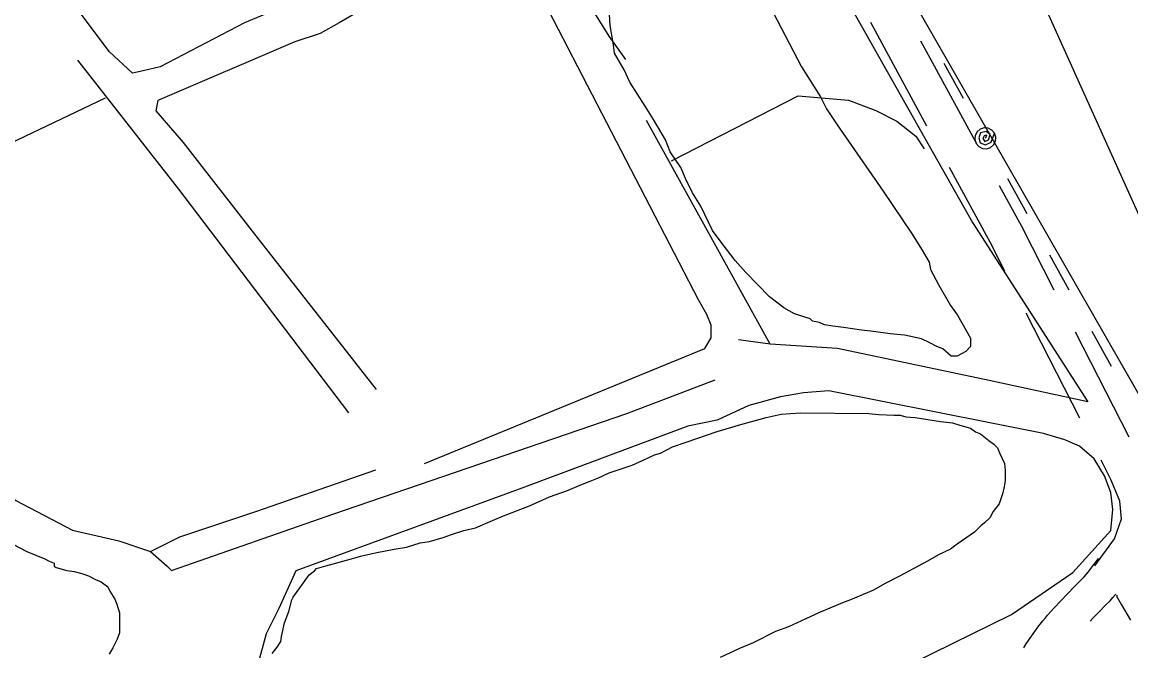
# Model space of a CAD drawing. Extents: x 3172231 to 3210228, y 940198 to 965780.
# Drawn here: x 3182411 to 3183353, y 953777 to 954311 of the extents above; entities that cross this region are included whole.
import ezdxf

# ---------------------------------------------------------------- set-up
doc = ezdxf.new("R2010")
doc.units = 0
for name, color, linetype in [('V-ROAD-CNTR', 7, 'Continuous'), ('V-SITE-VEGE', 7, 'Continuous'), ('V-TOPO-SHOR', 7, 'Continuous'), ('V-UTIL-LINE', 7, 'Continuous')]:
    doc.layers.add(name, color=color, linetype=linetype)

msp = doc.modelspace()

# ---------------------------------------------------------------- linework, layer by layer
at = {"layer": 'V-ROAD-CNTR'}
for p, q in [((3183309.417, 953974.312), (3183264.014, 954063.41)), ((3183351.285, 953958.228), (3183305.881, 954047.326))]:
    msp.add_line(p, q, dxfattribs=at)
for points in [[(3183179.532, 954222.335), (3183151.067, 954274.582), (3183131.874, 954310.248)], [(3183222.222, 954206.684), (3183177.448, 954288.867), (3183174.41, 954294.514)], [(3183245.852, 954099.05), (3183233.59, 954123.111), (3183198.669, 954187.21)], [(3183287.719, 954082.965), (3183260.132, 954137.101), (3183241.359, 954171.559)], [(3183322.127, 953848.721), (3183338.848, 953871.692), (3183344.828, 953888.829), (3183343.613, 953903.856), (3183336.237, 953921.683), (3183327.579, 953938.673)], [(3183261.827, 953779.051), (3183262.178, 953779.629), (3183264.007, 953782.545), (3183265.884, 953785.434), (3183267.801, 953788.287), (3183269.762, 953791.116), (3183271.768, 953793.91), (3183273.809, 953796.667), (3183275.896, 953799.397), (3183278.021, 953802.088), (3183280.177, 953804.735), (3183282.049, 953806.971), (3183287.773, 953813.196), (3183293.355, 953819.162), (3183298.986, 953825.074), (3183304.663, 953830.93), (3183310.376, 953836.72), (3183313.213, 953839.556), (3183314.771, 953841.359), (3183316.575, 953843.516), (3183318.348, 953845.704), (3183320.088, 953847.923), (3183321.793, 953850.167), (3183323.462, 953852.438), (3183325.154, 953854.817), (3183325.048, 953854.668), (3183325.392, 953855.198)], [(3183318.3, 953801.854), (3183320.618, 953804.288), (3183326.111, 953809.954), (3183331.658, 953815.576), (3183335.195, 953819.112), (3183337.627, 953821.925), (3183339.739, 953824.45), (3183339.947, 953824.707)], [(3183341.169, 953823.874), (3183340.687, 953823.11), (3183345.017, 953815.626), (3183352.523, 953802.591)]]:
    msp.add_lwpolyline(points, dxfattribs=at)
at = {"layer": 'V-SITE-VEGE'}
for points in [[(3183031.958, 954351.488), (3183059, 954299.281), (3183073.025, 954272.663), (3183089.098, 954247.044), (3183094.101, 954236.809), (3183097.12, 954232.706), (3183103.151, 954223.482), (3183142.383, 954167.086), (3183166.514, 954131.208), (3183175.554, 954116.861), (3183181.577, 954106.617), (3183182.54, 954100.496), (3183189.552, 954087.186), (3183199.585, 954069.774), (3183205.627, 954061.567), (3183216.659, 954042.109), (3183216.596, 954034.976), (3183212.484, 954030.937), (3183205.313, 954026.927), (3183200.22, 954026.973), (3183193.142, 954033.151), (3183188.067, 954035.234), (3183181.981, 954038.345), (3183174.876, 954041.466), (3183160.64, 954044.651), (3183148.422, 954045.779), (3183134.178, 954047.946), (3183123.996, 954049.056), (3183108.734, 954051.231), (3183099.573, 954052.333), (3183092.45, 954053.416), (3183088.393, 954055.491), (3183082.29, 954056.564), (3183080.271, 954058.62), (3183067.061, 954062.815), (3183057.937, 954067.992), (3183045.795, 954077.271), (3183025.599, 954097.831), (3183016.523, 954108.102), (3183005.443, 954122.467), (3182997.392, 954133.747), (3182987.388, 954154.217), (3182980.357, 954165.489), (3182974.354, 954177.769), (3182970.361, 954186.977), (3182961.311, 954200.303), (3182957.327, 954210.529), (3182947.294, 954227.941), (3182940.263, 954239.213), (3182927.201, 954259.707), (3182922.198, 954269.943), (3182914.176, 954284.279), (3182913.222, 954291.421), (3182910.311, 954307.749), (3182909.42, 954322.024)], [(3182623.061, 953774.313), (3182627.374, 953779.758), (3182630.464, 953784.604), (3182631.114, 953788.866), (3182631.744, 953791.297), (3182633.655, 953800.421), (3182637.399, 953810.136), (3182639.924, 953819.862), (3182641.165, 953822.289), (3182654.743, 953841.057), (3182659.04, 953844.676), (3182660.885, 953846.486), (3182668.83, 953848.852), (3182692.654, 953855.34), (3182698.155, 953857.12), (3182712.196, 953860.038), (3182726.845, 953862.952), (3182737.223, 953864.687), (3182748.835, 953868.236), (3182756.767, 953869.383), (3182768.377, 953872.934), (3182775.711, 953875.306), (3182786.102, 953878.867), (3182795.873, 953881.216), (3182810.555, 953887.176), (3182819.732, 953891.36), (3182841.744, 953899.693), (3182858.878, 953907.459), (3182874.162, 953912.807), (3182883.95, 953916.983), (3182894.955, 953921.148), (3182900.46, 953923.536), (3182909.64, 953927.718), (3182914.53, 953929.502), (3182929.198, 953934.245), (3182938.377, 953938.427), (3182948.173, 953943.213), (3182953.057, 953944.389), (3182963.465, 953949.779), (3182975.081, 953953.939), (3183001.365, 953962.841), (3183021.528, 953968.752), (3183042.911, 953974.652), (3183055.734, 953977.585), (3183072.198, 953978.654), (3183130.084, 953978.132), (3183138.608, 953977.446), (3183151.4, 953976.719), (3183156.884, 953976.668), (3183161.746, 953975.406), (3183169.664, 953974.724), (3183190.961, 953971.484), (3183201.31, 953970.171), (3183207.386, 953968.291), (3183216.504, 953965.768), (3183220.741, 953962.682), (3183224.991, 953960.816), (3183232.253, 953955.266), (3183236.49, 953952.182), (3183239.511, 953949.108), (3183241.299, 953944.825), (3183245.483, 953935.646), (3183246.042, 953930.157), (3183245.958, 953921.017), (3183245.305, 953916.147), (3183244.037, 953910.675), (3183240.908, 953901.561), (3183235.972, 953894.903), (3183232.875, 953889.447), (3183228.573, 953885.22), (3183225.503, 953882.812), (3183219.969, 953877.376), (3183205.252, 953867.151), (3183199.729, 953862.936), (3183189.327, 953858.154), (3183180.137, 953852.753), (3183156.258, 953840.172), (3183143.4, 953833.584), (3183134.211, 953828.183), (3183114.632, 953819.83), (3183107.911, 953817.454), (3183088.334, 953809.098), (3183076.707, 953803.72), (3183062.021, 953797.148), (3183051.015, 953792.984), (3183032.038, 953783.406), (3183020.416, 953778.636), (3183003.893, 953770.864)], [(3182402.694, 953867.106), (3182414.826, 953860.902), (3182430.004, 953854.67), (3182433.643, 953852.811), (3182437.891, 953850.943), (3182437.871, 953848.506), (3182439.687, 953847.271), (3182448.805, 953844.752), (3182454.891, 953844.088), (3182461.578, 953842.198), (3182467.046, 953840.32), (3182473.113, 953837.217), (3182477.97, 953835.345), (3182483.416, 953831.03), (3182485.21, 953827.356), (3182489.415, 953820.616), (3182491.207, 953816.336), (3182493.574, 953809.002), (3182493.42, 953791.94), (3182491.542, 953786.472), (3182487.821, 953779.193), (3182484.725, 953773.737)]]:
    msp.add_lwpolyline(points, dxfattribs=at)
at = {"layer": 'V-TOPO-SHOR'}
msp.add_line((3183046.288, 954036.975), (3182941.177, 954226.921), dxfattribs=at)
for points in [[(3182702.878, 955192.044), (3182749.192, 955106.034), (3182827.584, 954966.26), (3183030.637, 954582.808), (3183151.764, 954357.033), (3183379.835, 953959.202), (3183486.717, 953762.094), (3183597.169, 953561.399), (3183625.747, 953539.854), (3183632.896, 953536.257), (3183711.722, 953571.852), (3183733.204, 953575.378), (3183743.924, 953568.194), (3184028.647, 952923.274), (3184099.801, 952751.307), (3184106.942, 952744.132), (3184003.116, 952730.072), (3183920.836, 952744.592), (3183913.687, 952748.188), (3183899.433, 952773.276), (3183895.889, 952787.601), (3183895.916, 952798.338)], [(3182294.095, 954514.839), (3182346.06, 954543.342), (3182390.881, 954577.232), (3182433.9, 954605.757), (3182459.01, 954628.958), (3182482.339, 954655.743), (3182767.525, 954921.671), (3182776.491, 954928.807), (3182785.442, 954930.575), (3182796.166, 954925.18), (3182881.663, 954763.914), (3183040.165, 954455.73), (3183218.334, 954140.34), (3183316.379, 953987.991), (3183232.318, 954006.094), (3183103.542, 954033.254), (3183046.288, 954036.975), (3183019.454, 954040.62)], [(3182329.813, 954486.119), (3182439.188, 954573.533), (3182449.956, 954586.033), (3182464.281, 954589.576), (3182475.018, 954589.55), (3182491.114, 954585.931), (3182512.539, 954566.194), (3182589.381, 954523.056), (3182787.698, 954395.512), (3182794.834, 954386.547), (3182778.724, 954384.797), (3182599.591, 954310.082), (3182527.919, 954272.68), (3182513.594, 954269.136), (3182504.642, 954267.369), (3182485.002, 954285.312), (3182385.119, 954417.981), (3182342.304, 954471.772), (3182329.818, 954487.908)], [(3182963.381, 954522.131), (3182864.708, 954420.374), (3182848.545, 954397.151), (3182844.953, 954391.792), (3182846.725, 954384.629), (3182862.808, 954375.642), (3182875.281, 954354.137), (3182891.32, 954327.255), (3182909.144, 954298.579), (3182923.411, 954278.86)], [(3183733.204, 953575.378), (3183692.99, 953595.162), (3183614.332, 953627.567), (3183587.561, 953656.265), (3183567.956, 953688.524), (3183546.598, 953735.104), (3183530.594, 953776.302), (3183500.332, 953840.798), (3183471.86, 953905.29), (3183420.231, 954012.787), (3183199.544, 954501.863)], [(3182752.561, 953935.7), (3182990.805, 954033.533), (3182996.195, 954042.467), (3182996.222, 954053.204), (3182992.665, 954062.16), (3182985.538, 954074.704), (3182850.184, 954336.304), (3182841.268, 954348.853), (3182834.114, 954350.66), (3182826.956, 954350.678), (3182809.057, 954348.933), (3182794.732, 954345.389), (3182751.749, 954331.179), (3182701.622, 954322.356), (3182680.117, 954309.883), (3182663.99, 954300.975), (3182642.498, 954293.87), (3182526.059, 954244.052), (3182524.247, 954235.11), (3182547.444, 954208.21), (3182606.311, 954132.906), (3182711.558, 953998.434)], [(3182118.279, 954334.535), (3182134.327, 954311.232), (3182162.795, 954244.951), (3182184.22, 954225.213), (3182225.227, 954164.269), (3182237.674, 954132.028), (3182250.076, 954081.891), (3182267.869, 954040.689), (3182282.106, 954008.443), (3182303.513, 953981.548), (3182346.381, 953949.231), (3182405.323, 953904.348), (3182453.577, 953879.176), (3182492.923, 953870.131), (3182519.743, 953861.118), (3182534.028, 953848.556), (3182537.598, 953844.968)], [(3182688.246, 953978.807), (3182543.767, 954168.85), (3182458.142, 954278.221)], [(3182481.326, 954245.953), (3182350.539, 954183.644), (3182277.122, 954164.141), (3182262.789, 954157.019), (3182234.13, 954146.352)], [(3182962.567, 954192.868), (3183070.073, 954248.076), (3183113.011, 954244.391), (3183136.253, 954235.386), (3183154.125, 954226.394), (3183170.2, 954213.828), (3183177.331, 954203.073)], [(3182537.598, 953844.968), (3182675.507, 953892.943), (3182924.457, 953978.223), (3182999.686, 954006.669)], [(3183303.494, 953843.074), (3183335.793, 953878.784), (3183337.627, 953896.675), (3183335.873, 953910.995), (3183330.54, 953925.324), (3183321.628, 953939.662), (3183309.128, 953950.43), (3183296.615, 953955.829), (3183278.734, 953961.242), (3183096.296, 953997.483), (3183074.817, 953995.746), (3183055.124, 953992.216), (3183028.264, 953985.124), (3183001.391, 953972.664), (3182976.325, 953967.358), (3182833.034, 953914.028), (3182643.177, 953844.707), (3182628.782, 953812.532), (3182617.992, 953791.085), (3182610.768, 953764.26)], [(3182519.743, 953861.118), (3182544.827, 953873.582), (3182609.301, 953894.896), (3182711.39, 953930.434)], [(3182708.507, 953488.437), (3182747.995, 953536.656), (3182801.79, 953581.26), (3182878.853, 953627.596), (3183117.137, 953741.534), (3183251.511, 953807.413), (3183303.494, 953843.074)]]:
    msp.add_lwpolyline(points, dxfattribs=at)
at = {"layer": 'V-UTIL-LINE'}
for points in [[(3183193.971, 954275.79), (3183210.399, 954246.022)], [(3183229.232, 954211.892), (3183230.512, 954214.469), (3183228.212, 954214.122), (3183227.052, 954211.633), (3183228.742, 954209.242), (3183231.791, 954210.74), (3183233.201, 954215.211), (3183229.77, 954217.748), (3183225.041, 954216.616), (3183223.553, 954212.286), (3183224.812, 954207.997), (3183229.298, 954206.225), (3183234.266, 954208.598), (3183237.112, 954216.241), (3183234.848, 954218.925), (3183231.729, 954220.539), (3183228.23, 954220.836), (3183224.883, 954219.772), (3183222.199, 954217.508), (3183220.585, 954214.389), (3183220.288, 954210.89), (3183221.352, 954207.544), (3183223.616, 954204.86), (3183226.735, 954203.246), (3183230.234, 954202.948), (3183233.58, 954204.013), (3183236.265, 954206.276), (3183237.879, 954209.395), (3183238.176, 954212.895), (3183237.112, 954216.241)], [(3183248.086, 954177.731), (3183264.513, 954147.963)], [(3183283.839, 954112.942), (3183300.266, 954083.174)], [(3183319.592, 954048.154), (3183336.02, 954018.386)]]:
    msp.add_lwpolyline(points, dxfattribs=at)

doc.saveas('drawing.dxf')
